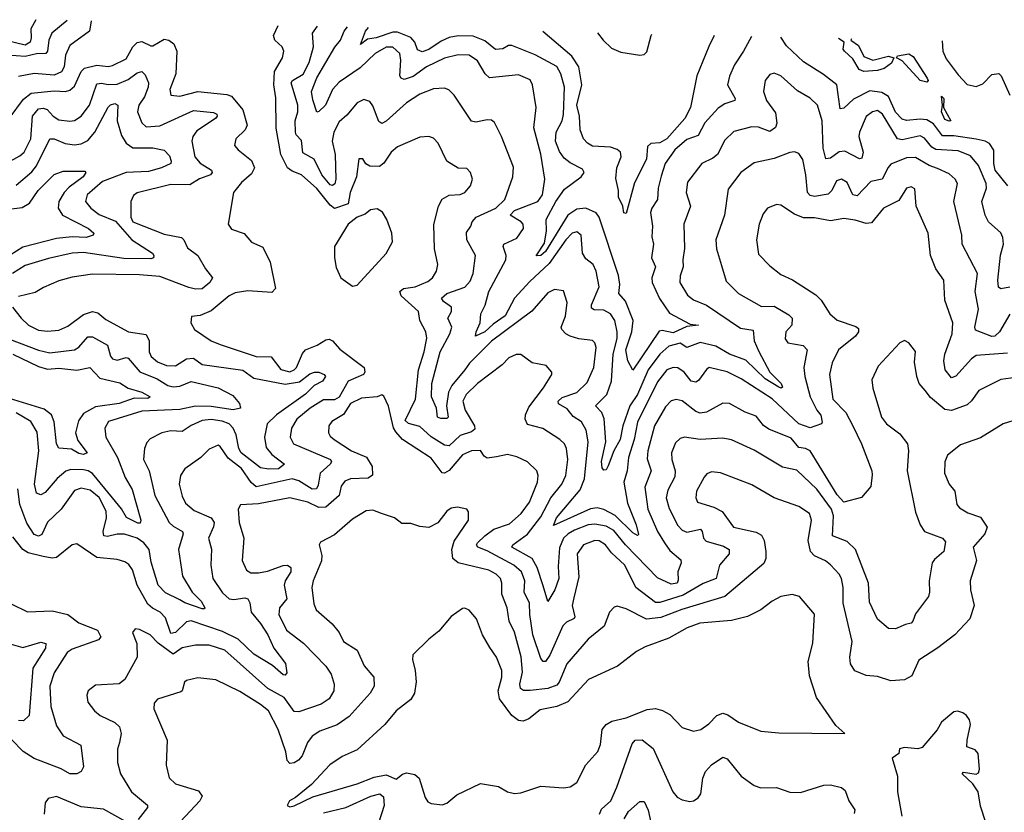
# Model space of a CAD drawing. Extents: x 1552033 to 1694788, y 811965 to 917215.
# Tile 271 of 632: x 1580111 to 1584501, y 913503 to 917036. Entities that reach past the tile are written whole.
import ezdxf

# ---------------------------------------------------------------- set-up
doc = ezdxf.new("R2010")
doc.units = 0

msp = doc.modelspace()

# ---------------------------------------------------------------- linework, layer by layer
at = {"layer": '0CON20XD'}
for points in [[(1580183.1, 917035.6), (1580160.7, 916995), (1580162.6, 916955), (1580157.3, 916935), (1580135, 916921.7), (1580055, 916941.1)], [(1580322.3, 917032.4), (1580254.8, 916975.2), (1580240.2, 916945), (1580234.3, 916895.7), (1580227.8, 916885), (1580185, 916883.4), (1580135, 916872.1), (1580055, 916878.3)], [(1580428.8, 917029.9), (1580421.5, 916985), (1580335, 916920.6), (1580315, 916878), (1580309.5, 916825), (1580297.1, 916802.9), (1580265, 916788.4), (1580175, 916796.1), (1580105, 916782.5)], [(1584515, 915549.3), (1584375, 915538.8), (1584354.6, 915525), (1584285, 915446.4), (1584265, 915440), (1584236.7, 915475), (1584230.7, 915515), (1584235, 915545.7), (1584268.1, 915635), (1584271.2, 915685), (1584235.4, 915785.4), (1584230.5, 915875), (1584195.3, 915925.3), (1584171.2, 915985), (1584161.2, 916085), (1584107.8, 916205), (1584102.1, 916282.1), (1584085, 916290.6), (1584065, 916284.4), (1584030.4, 916229.6), (1583961.4, 916195), (1583909.1, 916130.9), (1583885, 916127.6), (1583835, 916141.6), (1583785, 916150), (1583725, 916139.7), (1583655, 916153.3), (1583605, 916152.5), (1583565, 916169.1), (1583505, 916208.9), (1583485, 916211.9), (1583445, 916195.8), (1583425, 916170), (1583408.2, 916125), (1583395.6, 916054.4), (1583405, 915991.2), (1583455, 915938.8), (1583505, 915900.8), (1583556.9, 915876.9), (1583659.9, 915809.9), (1583684.7, 915785), (1583723.3, 915725), (1583755, 915697.3), (1583838.9, 915668.9), (1583850.2, 915660.2), (1583850.9, 915645), (1583837.1, 915625), (1583761.5, 915565), (1583733.8, 915506.2), (1583721.3, 915455), (1583736.6, 915345), (1583794.8, 915284.8), (1583824.8, 915225), (1583864.1, 915145), (1583910.4, 915025), (1583912.2, 915007.8), (1583905.8, 914955), (1583863.8, 914906.2), (1583785.5, 914885.5), (1583755, 914918), (1583634.4, 915114.4), (1583615, 915124.8), (1583585, 915129.7), (1583551, 915171), (1583450.7, 915210.7), (1583427.2, 915227.2), (1583395, 915268.2), (1583345, 915286.9), (1583275, 915325.4), (1583245, 915326.4), (1583172.9, 915287.1), (1583145, 915281.9), (1583125, 915289.7), (1583065, 915337.6), (1583037.3, 915342.7), (1583015, 915336.9), (1582989.5, 915310.5), (1582941, 915225), (1582911, 915115), (1582908.8, 915078.8), (1582926.6, 915025), (1582898.2, 914951.7), (1582910.9, 914855), (1582953.9, 914755), (1582985, 914704.6), (1583010, 914670), (1583057.9, 914627.9), (1583060, 914615), (1583044.7, 914575.3), (1583047.2, 914537.2), (1583041.8, 914525), (1583015, 914520.7), (1582955, 914547.9), (1582811.2, 914695), (1582759.6, 914759.6), (1582725, 914779), (1582675, 914788.1), (1582645, 914783.8), (1582585, 914760.9), (1582556, 914745), (1582535.3, 914725), (1582517.5, 914682.5), (1582510.9, 914599.1), (1582513.9, 914545), (1582496.8, 914495), (1582465, 914442.5), (1582445, 914512.9), (1582417.8, 914595), (1582395.2, 914635), (1582305.6, 914685), (1582309.4, 914695), (1582375, 914743.4), (1582435, 914820), (1582478.3, 914905), (1582527.3, 914965), (1582545.7, 915005), (1582555.2, 915075.2), (1582549.3, 915125), (1582539.1, 915145), (1582519.4, 915165), (1582443.5, 915213.5), (1582375, 915231.3), (1582364.3, 915255), (1582365.7, 915275), (1582380.8, 915309.2), (1582446.2, 915395), (1582484, 915455), (1582483.8, 915465), (1582457.5, 915495), (1582395, 915505.8), (1582345, 915544.2), (1582325, 915543.3), (1582290.9, 915529.1), (1582262, 915498), (1582151.5, 915415), (1582101.8, 915365), (1582087.2, 915335), (1582097.6, 915295), (1582138.6, 915225), (1582139.4, 915210.6), (1582125, 915199.2), (1582075, 915183.3), (1582025, 915136.6), (1582005, 915139.5), (1581945, 915177.2), (1581895, 915222.1), (1581845, 915236.6), (1581829.6, 915249.6), (1581874.8, 915345), (1581888.3, 915475), (1581914.4, 915555), (1581926.7, 915616.7), (1581921.3, 915645), (1581895.3, 915695), (1581889.1, 915735), (1581811.8, 915805), (1581806.2, 915823.8), (1581822.5, 915837.5), (1581874.7, 915844.7), (1581930.9, 915869.1), (1581950.9, 915885), (1581968.5, 915915), (1581975.5, 915945), (1581960.6, 916015), (1581956.7, 916123.3), (1581978.2, 916205), (1581995, 916235.7), (1582025, 916254.3), (1582075, 916256.9), (1582095, 916265.6), (1582120.6, 916295), (1582129.4, 916325), (1582121.4, 916355), (1582105, 916372.5), (1582065, 916374.3), (1582014.5, 916404.5), (1581975.8, 916485), (1581955, 916507.1), (1581934.4, 916514.4), (1581895, 916511.8), (1581795, 916468.8), (1581766.5, 916445), (1581735, 916395.6), (1581715, 916381.9), (1581672.5, 916382.5), (1581653.6, 916393.6), (1581640, 916415), (1581622.5, 916415), (1581612, 916335), (1581583.6, 916265), (1581575, 916215.5), (1581515, 916193.8), (1581495, 916209), (1581435, 916283.5), (1581366.6, 916345), (1581325, 916360.4), (1581305, 916375.8), (1581275.2, 916435), (1581255, 916552.5), (1581252.2, 916687.8), (1581244.3, 916745), (1581246.2, 916805), (1581283.1, 916865), (1581288.5, 916895), (1581281.5, 916915), (1581248.9, 916945), (1581243.1, 916965), (1581263.6, 917010.4)], [(1584525, 915722.7), (1584478.9, 915645), (1584458.9, 915625), (1584445, 915623.9), (1584371.7, 915651.7), (1584368.5, 915665), (1584385.2, 915745), (1584371.4, 915825), (1584381.3, 915905), (1584312.7, 916035), (1584310.8, 916075), (1584275.9, 916225), (1584291.5, 916305), (1584281.5, 916325), (1584255, 916348.8), (1584202.5, 916372.5), (1584165, 916385.7), (1584105, 916420.8), (1584065, 916420.5), (1583995, 916391.5), (1583982.3, 916377.7), (1583956.2, 916325), (1583905.9, 916314.1), (1583845, 916250.9), (1583825, 916255.5), (1583800.7, 916310.7), (1583775, 916325.4), (1583753, 916317), (1583731.2, 916275), (1583715, 916258.2), (1583655, 916247.2), (1583635, 916251.6), (1583622.5, 916265), (1583616, 916345), (1583602.7, 916412.7), (1583585, 916440), (1583565, 916446.4), (1583545, 916443.6), (1583475, 916417.3), (1583385, 916397.7), (1583325.3, 916354.7), (1583270.2, 916279.8), (1583252.9, 916165), (1583214.6, 916055), (1583217.5, 916015), (1583239.6, 915939.6), (1583260.2, 915870.2), (1583315.6, 915815), (1583417.7, 915757.7), (1583475, 915758.3), (1583540.2, 915720.2), (1583555.3, 915705.3), (1583553.8, 915675), (1583527.3, 915645), (1583523.5, 915613.5), (1583536.2, 915595), (1583603.9, 915583.9), (1583621.1, 915565), (1583606.5, 915485), (1583610.6, 915445), (1583635.8, 915355), (1583665, 915295.4), (1583683, 915273), (1583688.2, 915241.8), (1583685.6, 915234.4), (1583635, 915217.2), (1583584.6, 915234.6), (1583465, 915345.6), (1583327.3, 915435), (1583265, 915466.1), (1583185, 915485.6), (1583172.6, 915477.4), (1583137, 915427), (1583125, 915420.4), (1583105, 915425.4), (1583073.9, 915465), (1583045, 915484.1), (1583025, 915485.8), (1582995.6, 915475), (1582955, 915422.3), (1582865, 915241.8), (1582850, 915165), (1582825.2, 915084.8), (1582818.9, 915025), (1582804.8, 914975), (1582821.1, 914881.1), (1582859.8, 914785), (1582869.1, 914740.9), (1582865, 914737.5), (1582845, 914749.2), (1582766.1, 914826.1), (1582715, 914853.1), (1582685, 914860.7), (1582655, 914855.6), (1582491.1, 914781.1), (1582504.3, 914815), (1582608.9, 914941.1), (1582629.1, 914989.1), (1582644.8, 915154.8), (1582635.9, 915205.9), (1582615, 915243.8), (1582577.8, 915267.8), (1582551.7, 915301.7), (1582513.2, 915323.3), (1582511.1, 915335), (1582528.7, 915351.3), (1582595, 915374.3), (1582640.9, 915419.1), (1582671, 915485), (1582680.8, 915575), (1582675.5, 915595), (1582665, 915605.5), (1582603.1, 915613.1), (1582565, 915624.6), (1582545, 915635.5), (1582527.9, 915655), (1582525.4, 915665), (1582544.1, 915715), (1582552.1, 915775), (1582535, 915828), (1582495, 915833.1), (1582465, 915818.5), (1582393.8, 915736.2), (1582215, 915602.3), (1582115.7, 915505), (1582095, 915475.9), (1582037.1, 915405), (1582021.9, 915375), (1582013.5, 915315), (1582021.5, 915265), (1582015, 915258.5), (1581988, 915258), (1581973.6, 915265), (1581968.6, 915305), (1581947.3, 915355), (1581948, 915415), (1581984.8, 915555), (1582028, 915635), (1582037.3, 915665), (1582020.3, 915705), (1582036.7, 915735), (1582035.3, 915755), (1582000.4, 915780.4), (1581992.1, 915795), (1582014.5, 915815), (1582095.6, 915844.4), (1582119.9, 915870.1), (1582132.7, 915905), (1582142.9, 915985), (1582103.9, 916055), (1582102.9, 916087.1), (1582122.5, 916115), (1582127.8, 916135), (1582146.1, 916155), (1582233.2, 916195), (1582274.4, 916235), (1582310, 916335), (1582312.1, 916377.9), (1582258.8, 916515), (1582227.4, 916577.4), (1582215, 916587.5), (1582195, 916589.4), (1582145, 916579.6), (1582125, 916583.5), (1582048.6, 916698.6), (1582023.8, 916723.8), (1582005, 916730.9), (1581955, 916727.5), (1581895, 916703.4), (1581835.6, 916665), (1581745, 916584.1), (1581725, 916572.9), (1581712.6, 916582.6), (1581685, 916652.5), (1581671.7, 916671.7), (1581645, 916680.6), (1581615.7, 916665), (1581569.5, 916610.5), (1581535, 916580), (1581511.7, 916535), (1581504, 916495), (1581517.8, 916435), (1581520, 916325), (1581516.4, 916303.6), (1581505, 916296.2), (1581495, 916300.4), (1581458.4, 916345), (1581423.9, 916413.9), (1581372.7, 916442.7), (1581367.2, 916497.2), (1581343.2, 916523.2), (1581339.8, 916535), (1581339.6, 916585), (1581350.8, 916625), (1581350.7, 916655), (1581321.2, 916755), (1581327.8, 916765), (1581375, 916792.9), (1581401, 916845), (1581421.4, 916915), (1581416.1, 916975), (1581439, 917006.3)], [(1584525, 915844.1), (1584485.6, 915835.6), (1584475, 915843.3), (1584471.1, 915875), (1584484.4, 915985.6), (1584496.8, 916035), (1584494.7, 916065), (1584485, 916086.5), (1584430, 916135), (1584414.8, 916164.8), (1584400, 916225), (1584420.8, 916285), (1584419.8, 916305), (1584385.4, 916385.4), (1584349.6, 916429.6), (1584295, 916451.1), (1584195, 916456.7), (1584177.9, 916467.9), (1584145, 916508.1), (1584125, 916517.7), (1584045, 916500.4), (1584025, 916504.8), (1583957.6, 916615), (1583935, 916630.4), (1583912.5, 916625), (1583885, 916604.4), (1583854.7, 916535), (1583852.1, 916515), (1583871, 916445), (1583865, 916418.6), (1583855, 916415.5), (1583789.4, 916449.4), (1583765, 916447.3), (1583725, 916419.1), (1583705, 916415.7), (1583693.5, 916463.5), (1583689.1, 916585), (1583667.3, 916655), (1583635, 916686.2), (1583578.2, 916718.2), (1583505, 916785.5), (1583475, 916797.1), (1583455, 916791.4), (1583434.5, 916765), (1583427.5, 916715), (1583440, 916675), (1583480.6, 916620.6), (1583486.3, 916575), (1583480.4, 916555), (1583455, 916538), (1583405, 916556), (1583375, 916558.9), (1583295, 916537.3), (1583255, 916499.4), (1583221.5, 916435), (1583201.7, 916418.3), (1583152.2, 916395), (1583087.7, 916312.3), (1583082, 916265), (1583102.1, 916205), (1583071.8, 916125), (1583075.4, 916015.4), (1583067.5, 915965), (1583068.5, 915935), (1583056, 915894), (1583054.6, 915865), (1583087.7, 915807.7), (1583115, 915787.3), (1583173.3, 915763.3), (1583325, 915660.7), (1583381.5, 915651.5), (1583384.8, 915605), (1583406.7, 915556.7), (1583455.3, 915465.3), (1583505.4, 915415), (1583511.7, 915398.3), (1583506.2, 915393.8), (1583495, 915397.8), (1583435, 915434.8), (1583347.6, 915517.6), (1583275, 915545.2), (1583215, 915581), (1583145, 915597.4), (1583085, 915574.6), (1583055, 915594.2), (1583005, 915580.2), (1582965, 915544.8), (1582913.5, 915475), (1582865, 915365.9), (1582830.8, 915315), (1582799.3, 915225), (1582788.6, 915165), (1582760, 915115), (1582735, 915047.5), (1582725, 915029.2), (1582715, 915028), (1582708.2, 915038.2), (1582705, 915066.7), (1582724.3, 915155), (1582716.6, 915256.6), (1582706.7, 915285), (1582677.9, 915315), (1582728.8, 915365), (1582749.6, 915425), (1582757.5, 915545), (1582774.3, 915614.3), (1582773.9, 915645), (1582764.3, 915695), (1582744.8, 915724.8), (1582715, 915741), (1582672.5, 915742.5), (1582660, 915750), (1582659.5, 915765), (1582693.9, 915845), (1582681.1, 915915), (1582667.1, 915945), (1582635, 915970.3), (1582619.5, 915995), (1582614.7, 916074.7), (1582595, 916089.6), (1582574.6, 916085), (1582545, 916054), (1582471.1, 915948.9), (1582385, 915869.6), (1582316.5, 915795), (1582275, 915716), (1582221.4, 915678.6), (1582185, 915644.3), (1582143.3, 915625), (1582145.7, 915645), (1582163.4, 915685), (1582166.7, 915725), (1582186.2, 915763.8), (1582202.7, 915825), (1582277.6, 915965), (1582280.2, 915985), (1582266.2, 916025), (1582268.9, 916035), (1582327.7, 916062.3), (1582356.7, 916105), (1582355.3, 916125), (1582346.7, 916135), (1582297.3, 916165), (1582317.3, 916185), (1582421.5, 916225), (1582442.3, 916255), (1582452.3, 916325), (1582435, 916436.9), (1582403.4, 916553.4), (1582413.4, 916645), (1582396.7, 916745), (1582387.1, 916767.1), (1582335, 916790), (1582205, 916776.4), (1582186.1, 916795), (1582152.4, 916852.4), (1582115, 916877.5), (1582065, 916879.5), (1582005, 916864.3), (1581924.4, 916825.6), (1581865, 916782.5), (1581825, 916768.8), (1581811.5, 916775), (1581805.7, 916785.7), (1581810.5, 916855), (1581805.2, 916885.2), (1581775, 916913.1), (1581745, 916913.1), (1581695.8, 916885), (1581628.8, 916821.2), (1581535, 916757.5), (1581506.1, 916725), (1581474.7, 916655), (1581445, 916626.7), (1581435, 916623.3), (1581418, 916678), (1581412.4, 916715), (1581435, 916776.2), (1581516.4, 916913.6), (1581541.8, 916945), (1581557.7, 916985), (1581572.6, 917003.2)], [(1583373, 916961.2), (1583338.5, 916895), (1583297.7, 916835), (1583275, 916784), (1583266.8, 916745), (1583301.1, 916685), (1583299.2, 916675), (1583255, 916660.3), (1583225, 916641.3), (1583165, 916576.2), (1583135, 916519.3), (1583085, 916501.2), (1583031.8, 916455), (1582988.5, 916395), (1582971.2, 916338.8), (1582957.2, 916285), (1582954.7, 916235), (1582928.5, 916195), (1582923.6, 916176.4), (1582931.8, 916115), (1582928.7, 916068.7), (1582936.8, 916035), (1582928.4, 915975), (1582945.2, 915935), (1582929.4, 915885), (1582930.7, 915865), (1582962.8, 915792.8), (1583007.7, 915727.7), (1583099.5, 915679.5), (1583136.7, 915675), (1583085, 915669.1), (1583025, 915639.8), (1582975, 915650.6), (1582962.4, 915647.6), (1582845, 915474.3), (1582821.5, 915515), (1582812.7, 915565), (1582840.1, 915645), (1582846, 915695), (1582811.5, 915781.5), (1582781.8, 915815), (1582786.4, 915855), (1582780.2, 915895), (1582695, 916156.1), (1582680.8, 916175), (1582635, 916195.6), (1582595, 916191.7), (1582555, 916164.1), (1582455, 916001.9), (1582435, 915984.4), (1582413.1, 915983.1), (1582450, 916040), (1582458.8, 916095), (1582458.2, 916145), (1582500.5, 916225), (1582539.6, 916280.4), (1582614.4, 916335), (1582627.5, 916355), (1582619.8, 916369.8), (1582565, 916397.8), (1582539, 916419), (1582517.9, 916447.9), (1582500.2, 916495), (1582502.7, 916535), (1582528.9, 916585), (1582535, 916612.5), (1582540.5, 916735), (1582524.1, 916795), (1582505, 916827.3), (1582408.8, 916878.8), (1582305, 916921.1), (1582290, 916920), (1582265, 916905.3), (1582232.7, 916902.7), (1582185, 916941.2), (1582133, 916963), (1582065, 916964.1), (1582025, 916956), (1581989.4, 916940.6), (1581935, 916902.2), (1581905, 916892.6), (1581885, 916901.5), (1581873.1, 916935), (1581855, 916956.6), (1581795, 916980.1), (1581775, 916980.1), (1581699.5, 916955), (1581660.8, 916949.2), (1581630, 916925), (1581653, 916985), (1581666.6, 917001)], [(1583206.7, 916965), (1583183.2, 916916.8), (1583130, 916785), (1583101.3, 916645), (1583076.9, 916595), (1582995.3, 916505), (1582965, 916486.3), (1582925, 916483.2), (1582909.3, 916470.7), (1582905.8, 916414.2), (1582851.8, 916308.2), (1582815, 916172), (1582804.5, 916174.5), (1582800, 916205), (1582780, 916245), (1582780, 916275), (1582768.6, 916328.6), (1582773.1, 916375), (1582792, 916425), (1582789, 916445), (1582775, 916457.5), (1582745, 916467.5), (1582665, 916471.3), (1582641.9, 916485), (1582624.6, 916505), (1582609.2, 916545), (1582606.8, 916605), (1582594.6, 916654.6), (1582617.8, 916745), (1582603.2, 916825), (1582572.5, 916872.5), (1582442.6, 916982.9)], [(1582687.3, 916977.2), (1582712.5, 916945), (1582749, 916909), (1582790.9, 916890.9), (1582875, 916878.2), (1582895, 916880.9), (1582907.6, 916892.4), (1582925.7, 916965), (1582929.6, 916971.5)], [(1584515.8, 916295), (1584459.9, 916365), (1584453.5, 916395), (1584453.8, 916453.8), (1584435, 916484.1), (1584414.8, 916494.8), (1584375, 916503.4), (1584275, 916518), (1584225, 916518.8), (1584185, 916571), (1584155, 916589.8), (1584125, 916593.1), (1584065, 916586.7), (1584045, 916592.7), (1584015, 916624.2), (1583985, 916693.5), (1583955, 916710.7), (1583901.7, 916718.3), (1583827.9, 916682.1), (1583785, 916640.8), (1583768.2, 916638.2), (1583753.5, 916745), (1583695, 916791.6), (1583605, 916847.8), (1583529.4, 916919.4), (1583504.1, 916958.1)], [(1580064, 916595), (1580128.1, 916681.9), (1580161.9, 916708.1), (1580265, 916719.2), (1580315, 916715.5), (1580335, 916721.5), (1580355, 916739.4), (1580384.7, 916805), (1580400.1, 916819.9), (1580455, 916832.4), (1580505, 916826.9), (1580525, 916830.8), (1580585, 916861.5), (1580615.8, 916915), (1580635, 916934.7), (1580655, 916937.8), (1580695, 916918.7), (1580705, 916919.3), (1580755, 916948.7), (1580775, 916944.3), (1580798.2, 916928.2), (1580810.8, 916895), (1580807.2, 916795), (1580779.5, 916725), (1580785, 916699.2), (1580825.5, 916695.5), (1580905, 916715.4), (1581035, 916702.8), (1581054.4, 916695), (1581105, 916634.3), (1581125.3, 916565), (1581116.5, 916545), (1581074.3, 916505), (1581068.6, 916475), (1581084.3, 916455), (1581145, 916408.1), (1581157.3, 916375), (1581145, 916349.4), (1581099.4, 916310.6), (1581064.4, 916265), (1581040, 916125), (1581055, 916102), (1581112.1, 916082.1), (1581145, 916044), (1581195, 916021.4), (1581226.8, 915955), (1581251.7, 915838.3), (1581235, 915820.6), (1581127.4, 915827.4), (1581071.5, 915818.5), (1581044.6, 915805), (1580965, 915738.9), (1580915, 915717.5), (1580877, 915713), (1580873.8, 915685), (1580890, 915655), (1580965, 915604.5), (1581005, 915587.9), (1581165, 915535.3), (1581232.6, 915532.6), (1581275, 915477.1), (1581315, 915467), (1581335, 915474.8), (1581345, 915486.2), (1581371.7, 915548.3), (1581384.9, 915565.1), (1581437.5, 915585), (1581475, 915609.2), (1581491.2, 915611.2), (1581505, 915604.5), (1581537.9, 915567.9), (1581646.2, 915485), (1581650, 915465), (1581643.5, 915455), (1581575.8, 915424.2), (1581535, 915354.1), (1581515, 915342.3), (1581465, 915341.6), (1581405.4, 915305), (1581345.9, 915255), (1581321.9, 915215), (1581316.1, 915175), (1581331.5, 915145), (1581496.5, 915075), (1581500.4, 915065), (1581494.5, 915055), (1581451, 915015), (1581441.7, 914961.7), (1581434.7, 914945.3), (1581415, 914944), (1581355, 914981.3), (1581325, 914990), (1581165, 914953.4), (1581143.1, 914973.1), (1581099.6, 915035), (1581040.9, 915080.9), (1581005, 915134.2), (1580995, 915139.4), (1580955, 915121.9), (1580918.6, 915085), (1580846.6, 915033.4), (1580828.2, 915005), (1580821.2, 914965), (1580835, 914912), (1580850.5, 914880.5), (1580888, 914848), (1580965, 914816), (1580977.8, 914795), (1580975.3, 914775), (1580952.5, 914725), (1580966.7, 914676.7), (1580962.7, 914605), (1580971.2, 914545), (1581015, 914481.8), (1581045, 914455.3), (1581065, 914451.4), (1581115, 914459.3), (1581127.5, 914455), (1581137.2, 914437.2), (1581143.2, 914395), (1581185, 914344.6), (1581217.8, 914295), (1581244.1, 914235), (1581296.2, 914166.2), (1581302.5, 914125), (1581295, 914113.8), (1581285, 914116.2), (1581237.9, 914157.9), (1581155, 914207.8), (1581084.2, 914275), (1581015, 914309.8), (1580875, 914357.3), (1580855, 914351.6), (1580805, 914304.7), (1580785, 914300.9), (1580760.2, 914370.2), (1580736.9, 914395), (1580702.5, 914412.5), (1580681.4, 914431.4), (1580634.7, 914515), (1580613.6, 914583.6), (1580597, 914607), (1580579.3, 914619.3), (1580545, 914630.7), (1580455, 914638.7), (1580365, 914700), (1580344.2, 914695), (1580275, 914638.2), (1580255, 914635.3), (1580215, 914643.5), (1580149, 914659), (1580124.7, 914675), (1580080.6, 914730.6)], [(1583819.7, 916950.7), (1583816.7, 916945), (1583851.1, 916921.1), (1583875, 916871.5), (1583915, 916855.5), (1583985, 916873.6), (1584007.5, 916865), (1583997.4, 916842.6), (1583965, 916817.9), (1583935, 916808.8), (1583875, 916804.5), (1583854.2, 916814.2), (1583825, 916860.6), (1583788.1, 916895), (1583782.5, 916905), (1583786.7, 916935), (1583760.7, 916952.1)], [(1584223.2, 916941.3), (1584227.1, 916895), (1584241.2, 916861.2), (1584295, 916789.5), (1584335, 916747.5), (1584375, 916738.2), (1584405, 916749.5), (1584445, 916791.2), (1584476.2, 916796.2), (1584486, 916786), (1584525, 916700)], [(1584155, 916756.7), (1584124.8, 916764.8), (1584045, 916852.9), (1584020, 916865), (1584023.8, 916875), (1584075, 916883.3), (1584095, 916871.9), (1584156.9, 916775), (1584161.2, 916765), (1584155, 916756.7)], [(1580055, 916397.4), (1580111.7, 916428.3), (1580130.3, 916445), (1580160.5, 916505), (1580167.6, 916605), (1580195, 916638.7), (1580215, 916640.9), (1580233.8, 916635), (1580259.5, 916605), (1580285, 916589.5), (1580335, 916582.9), (1580355, 916585.9), (1580385, 916606.2), (1580422.5, 916655), (1580455, 916749.1), (1580475, 916753.5), (1580505, 916746.9), (1580545, 916748.3), (1580595, 916768.6), (1580635, 916799.5), (1580655, 916805.4), (1580670.2, 916790.2), (1580685.7, 916755), (1580684, 916735), (1580667.4, 916692.6), (1580642.6, 916655), (1580636.3, 916625), (1580655, 916575.6), (1580675, 916558.8), (1580735, 916562.3), (1580885, 916631.6), (1580975, 916622.7), (1580989.2, 916615), (1580991.3, 916605), (1580984.5, 916595), (1580900.2, 916539.8), (1580882.9, 916515), (1580878.2, 916495), (1580891.2, 916425), (1580915, 916396.4), (1580965.6, 916365), (1580969.4, 916355), (1580961.4, 916345), (1580913, 916327), (1580869.7, 916300.3), (1580785, 916301), (1580635, 916264.1), (1580617.6, 916252.4), (1580605.8, 916225), (1580607, 916155), (1580615.3, 916135), (1580755, 916080.3), (1580832, 916065), (1580842.5, 916055), (1580858.3, 916018.3), (1580905, 915985.5), (1580939.4, 915925), (1580970.6, 915885), (1580958.9, 915865), (1580924, 915836), (1580895, 915834.7), (1580865, 915842.1), (1580735, 915891), (1580645, 915898.1), (1580435, 915901.1), (1580345, 915888.2), (1580285, 915871.3), (1580217.3, 915842.7), (1580180.5, 915819.5), (1580105, 915801.9)], [(1584255, 916583.5), (1584235, 916591.5), (1584220, 916625), (1584224.4, 916655), (1584220, 916695), (1584230.6, 916685), (1584230, 916645), (1584262.5, 916585), (1584255, 916583.5)], [(1580095, 916298.2), (1580165, 916357.6), (1580186.4, 916385), (1580245, 916504.5), (1580265, 916505.3), (1580313.6, 916483.6), (1580355, 916478.2), (1580385, 916481.8), (1580415, 916497.1), (1580445.8, 916535), (1580505, 916646.2), (1580515, 916656.6), (1580535, 916662), (1580548.2, 916655), (1580544.7, 916585), (1580565, 916518.9), (1580585, 916485.4), (1580615, 916465.3), (1580704.1, 916464.1), (1580754.6, 916454.6), (1580778.3, 916428.3), (1580786.8, 916405), (1580784.5, 916395), (1580743.1, 916375), (1580685, 916359.8), (1580585, 916354.1), (1580479.5, 916315), (1580412.3, 916255), (1580403.8, 916225), (1580428.5, 916195), (1580465, 916167.5), (1580538, 916138), (1580610.6, 916055), (1580702.2, 915995), (1580709.5, 915985), (1580707.8, 915975), (1580695, 915969.4), (1580575, 915971.6), (1580395, 915998.9), (1580345, 915995.3), (1580238.5, 915971.5), (1580135, 915939.8), (1580079.2, 915905)], [(1580015, 916184.8), (1580122, 916198), (1580155, 916217.7), (1580193.8, 916275), (1580265, 916346.4), (1580305, 916360), (1580400.7, 916360.7), (1580405.8, 916355), (1580393.5, 916335), (1580331.1, 916288.9), (1580308.4, 916265), (1580285.2, 916225), (1580283, 916195), (1580301.1, 916165), (1580417.3, 916105), (1580441.1, 916085), (1580438.6, 916075), (1580407.5, 916065), (1580345, 916067.8), (1580275, 916061.1), (1580125, 916021.7), (1580009.9, 915950.1)], [(1581595, 915847.5), (1581615, 915852.5), (1581745, 915994), (1581772.5, 916045), (1581770, 916085), (1581747.1, 916145), (1581727.8, 916177.8), (1581705, 916192.5), (1581675, 916188.1), (1581650.5, 916169.5), (1581614.9, 916155.1), (1581575, 916124.5), (1581514.3, 916025), (1581514, 915975), (1581521.7, 915931.7), (1581543.3, 915885), (1581595, 915847.5)], [(1580079.2, 915755), (1580117.8, 915705), (1580150.6, 915675), (1580195, 915652.2), (1580235, 915647.5), (1580285, 915651.6), (1580325, 915670.3), (1580395, 915721.2), (1580435, 915735.3), (1580459, 915729), (1580495, 915699.3), (1580596.2, 915645), (1580675, 915633.1), (1580688.2, 915605), (1580687.8, 915555), (1580697.5, 915535), (1580725, 915511), (1580765.8, 915494.2), (1580805, 915492.4), (1580855, 915523.9), (1580885, 915527.8), (1580925, 915498.8), (1581105, 915473.3), (1581155, 915437.7), (1581295, 915410.8), (1581357.7, 915422.3), (1581405, 915457.9), (1581425, 915465.5), (1581445, 915465.5), (1581468, 915455), (1581474.2, 915445), (1581460.8, 915425), (1581424.4, 915405.6), (1581385, 915366.7), (1581255.3, 915275), (1581213.7, 915235), (1581202, 915175), (1581209.7, 915129.7), (1581235, 915097.3), (1581291.2, 915055), (1581265, 915034.2), (1581222, 915032), (1581185, 915038.6), (1581098.9, 915105), (1581087.6, 915125), (1581075.4, 915185), (1581062.5, 915215), (1581044.9, 915234.9), (1581013.9, 915246.1), (1580965, 915254.3), (1580925, 915249.5), (1580875, 915227.1), (1580835, 915200.4), (1580785, 915203.3), (1580744, 915195), (1580692.9, 915167.1), (1580678.2, 915151.8), (1580667.9, 915125), (1580663.5, 915075), (1580688, 915025), (1580713.8, 914915), (1580777.2, 914795), (1580795, 914778.2), (1580836.9, 914755), (1580838.9, 914745), (1580818.6, 914675), (1580836.1, 914555), (1580879.3, 914485), (1580920.4, 914445), (1580935.5, 914415), (1580935, 914410), (1580925, 914409.5), (1580846.4, 914436.4), (1580825, 914449.6), (1580761, 914481), (1580728, 914515), (1580697.6, 914617.6), (1580688.3, 914675), (1580664.8, 914705), (1580634.6, 914725), (1580577.4, 914742.6), (1580545, 914742.7), (1580502.1, 914732.1), (1580486.2, 914736.2), (1580483.5, 914755), (1580497.8, 914815), (1580496.5, 914845), (1580465, 914906.4), (1580425, 914938.4), (1580385, 914948.2), (1580355, 914937.5), (1580295.2, 914854.8), (1580234.3, 914795.7), (1580208.9, 914741.1), (1580195, 914733.9), (1580175, 914742.1), (1580141.9, 914791.9), (1580111.6, 914875), (1580102, 914945)], [(1580065, 915612.1), (1580195, 915562.5), (1580245, 915551.3), (1580355.2, 915564.8), (1580374.4, 915575.6), (1580415, 915622.9), (1580435, 915622.5), (1580502.1, 915585), (1580515, 915535.8), (1580525, 915523.8), (1580545, 915518.8), (1580585, 915530.2), (1580595, 915527.9), (1580645.7, 915465.7), (1580723.8, 915435), (1580771.8, 915405), (1580795, 915399.6), (1580825, 915403), (1580875, 915423.4), (1580996, 915395), (1581061.1, 915361.1), (1581090.4, 915325), (1581095.5, 915305), (1581062.6, 915297.4), (1580965, 915311.6), (1580895, 915314), (1580825, 915298.8), (1580655, 915291.5), (1580506.5, 915245), (1580490.4, 915215), (1580494.7, 915175), (1580546.2, 915085), (1580581.1, 914995), (1580612.4, 914942.4), (1580650.4, 914805), (1580648.2, 914791.8), (1580638.1, 914791.9), (1580587.2, 914817.2), (1580565.4, 914855.4), (1580524.6, 914905), (1580435, 915013.5), (1580415.6, 915025.6), (1580395, 915029), (1580339, 915031), (1580315.9, 915024.1), (1580278.3, 914991.7), (1580225, 914929.1), (1580205, 914917.8), (1580186, 914926), (1580176.2, 914965), (1580196.8, 915115), (1580188, 915198), (1580161.1, 915245), (1580095, 915283.4)], [(1584575, 915444.6), (1584485, 915432.9), (1584387.3, 915382.7), (1584355, 915336.9), (1584335, 915319.1), (1584264.6, 915294.6), (1584235, 915298.2), (1584172.1, 915352.1), (1584147.5, 915382.5), (1584121.1, 915415), (1584110.5, 915445), (1584100.9, 915509.1), (1584105, 915557.5), (1584075, 915596.2), (1584055, 915606.2), (1584035, 915596.2), (1583938.7, 915491.3), (1583909.5, 915430.5), (1583914.3, 915394.3), (1583953.8, 915263.8), (1583975.7, 915235), (1584035, 915190), (1584068.5, 915145), (1584073.6, 915115), (1584067.3, 915025), (1584105, 914841.2), (1584125.4, 914785), (1584145, 914754.5), (1584225.8, 914725), (1584238.6, 914708.6), (1584231.2, 914665), (1584189.5, 914630.5), (1584179.4, 914615), (1584165.5, 914535), (1584167.5, 914485), (1584162, 914465), (1584105, 914387.5), (1584092.7, 914355), (1584085, 914345.6), (1584060.8, 914340.8), (1584015, 914321.5), (1583985, 914322.5), (1583935, 914364.4), (1583899.5, 914439.5), (1583894.7, 914525), (1583837.6, 914675), (1583799.5, 914709.5), (1583734.8, 914734.8), (1583739, 914825), (1583730.4, 914855), (1583665, 914944.1), (1583575, 915028.5), (1583511, 915041), (1583385, 915117.3), (1583285, 915163.8), (1583245, 915170), (1583144.7, 915164.7), (1583075, 915175.6), (1583055, 915169.4), (1583035, 915150), (1583017.3, 915105), (1583018.2, 915075), (1583032.9, 915025), (1583031.2, 914998.8), (1583000.3, 914939.7), (1582993.2, 914905), (1583006.8, 914856.8), (1583045, 914781.2), (1583065, 914760.7), (1583085, 914752.1), (1583145.7, 914765.7), (1583153.9, 914755), (1583158.9, 914725), (1583171, 914711), (1583249.2, 914689.2), (1583274.4, 914675), (1583273.3, 914655), (1583231.1, 914605), (1583216.2, 914545), (1583157.4, 914522.6), (1583069.3, 914470.7), (1582965, 914438.9), (1582945, 914438.3), (1582857.1, 914505), (1582808.8, 914605), (1582749.8, 914659.8), (1582722.3, 914695), (1582695, 914712.5), (1582674.7, 914714.7), (1582623.8, 914695), (1582596.7, 914655), (1582603, 914553), (1582581, 914459), (1582574.7, 914425), (1582586.4, 914375), (1582583.3, 914366.7), (1582548.8, 914351.2), (1582532.1, 914335), (1582475, 914203.3), (1582455, 914175.7), (1582445, 914175.7), (1582435, 914189.2), (1582399.1, 914295), (1582384.8, 914385), (1582383.8, 914435), (1582360.7, 914485), (1582363.1, 914535), (1582347.8, 914575), (1582314.6, 914605), (1582195, 914668.7), (1582152.7, 914685), (1582148, 914695), (1582151.9, 914705), (1582183.9, 914736.1), (1582225, 914765.2), (1582295, 914788.4), (1582345.9, 914835), (1582384.2, 914885), (1582419.6, 914975), (1582422.2, 915005), (1582416.9, 915025), (1582374.2, 915065), (1582327.4, 915087.4), (1582285, 915097.8), (1582236.9, 915086.9), (1582195, 915081.5), (1582180.9, 915090.9), (1582165, 915115.6), (1582125, 915114), (1582085, 915096.3), (1582025, 915026), (1582005, 915014.8), (1581995, 915015.7), (1581945, 915082), (1581818.2, 915165), (1581788.4, 915198.4), (1581777.5, 915217.5), (1581755, 915313.3), (1581735, 915357.5), (1581725, 915363.3), (1581704.5, 915355.5), (1581635, 915348.8), (1581585, 915325.7), (1581553.8, 915276.2), (1581501.9, 915245), (1581489.1, 915225), (1581487.5, 915195), (1581495, 915179.4), (1581512.2, 915165), (1581590.4, 915115), (1581656.3, 915086.3), (1581681.9, 915045), (1581683.8, 915006.2), (1581665, 914991.8), (1581585, 914989), (1581560.4, 914979.6), (1581543.5, 914956.5), (1581534.8, 914915.2), (1581476.2, 914863.8), (1581445, 914861.6), (1581395, 914884.8), (1581315, 914905.3), (1581175, 914877.7), (1581095.9, 914874.1), (1581084.3, 914855), (1581090, 914795), (1581109.7, 914725), (1581102.5, 914625), (1581122.3, 914582.3), (1581141.2, 914571.2), (1581175, 914570.3), (1581215, 914577.9), (1581285, 914603.8), (1581304.6, 914604.6), (1581319.4, 914595), (1581319.2, 914575), (1581294.9, 914535.1), (1581289.6, 914515), (1581301.1, 914455), (1581268.4, 914415), (1581265.7, 914385), (1581300.7, 914315), (1581376.5, 914256.5), (1581475.2, 914155.2), (1581498.9, 914118.9), (1581513.1, 914075), (1581511.6, 914045), (1581491, 914009), (1581454.3, 913985.7)], [(1580080.5, 915545), (1580195, 915490.5), (1580235, 915478.7), (1580285, 915482.3), (1580365, 915473.5), (1580423.8, 915485), (1580467.8, 915437.8), (1580556.7, 915416.7), (1580595, 915393.4), (1580655, 915375.3), (1580692.5, 915355), (1580682.2, 915347.8), (1580621.4, 915348.6), (1580554.2, 915325), (1580449.5, 915310.5), (1580395, 915280.8), (1580372.7, 915247.3), (1580359.3, 915195), (1580370.7, 915160.7), (1580411.2, 915105), (1580395, 915098.1), (1580375, 915102.5), (1580342.2, 915122.2), (1580285, 915125.6), (1580275, 915146.2), (1580263.8, 915243.8), (1580252.1, 915275), (1580219.9, 915299.9), (1580143, 915323), (1580065, 915347.2)], [(1584562.5, 915255), (1584495.5, 915234.5), (1584395, 915172.1), (1584305, 915140.6), (1584246.9, 915095), (1584235.6, 915065), (1584233.3, 915015), (1584254.4, 914965), (1584280.5, 914935), (1584289.2, 914875), (1584300.9, 914860.9), (1584338.1, 914838.1), (1584395, 914818.9), (1584423.8, 914773.8), (1584413.5, 914745), (1584362.5, 914685), (1584377.3, 914625), (1584347.9, 914535), (1584350, 914495), (1584366.7, 914425), (1584346.5, 914365), (1584280, 914295), (1584203.9, 914236.1), (1584119.3, 914180.7), (1584088.5, 914111.5), (1584055, 914093.1), (1583995, 914089.4), (1583935, 914108.2), (1583885, 914112.7), (1583834.1, 914134.1), (1583814.4, 914165), (1583812.5, 914195), (1583822.2, 914265), (1583781.6, 914435), (1583781.8, 914505), (1583774.6, 914545), (1583764.5, 914565), (1583726.2, 914606.2), (1583703.7, 914623.7), (1583655, 914646.4), (1583637.1, 914665), (1583625.9, 914715), (1583641.5, 914805), (1583631.8, 914835), (1583585, 914866.8), (1583474.7, 914904.7), (1583375, 914963.1), (1583235, 915016.5), (1583195, 915020), (1583175, 915011.4), (1583162.7, 914997.3), (1583128.9, 914935), (1583125.6, 914905), (1583133.1, 914885), (1583205, 914863.1), (1583243.4, 914843.4), (1583293.9, 914773.9), (1583395, 914751.8), (1583417.9, 914737.9), (1583430.3, 914715), (1583437.8, 914665), (1583436.9, 914635), (1583427.8, 914612.2), (1583254.2, 914465.8), (1583062.3, 914407.7), (1582968.8, 914371.2), (1582905, 914363.5), (1582815, 914410.8), (1582775, 914421.9), (1582761.7, 914418.3), (1582740.6, 914395), (1582717, 914333), (1582644.6, 914275), (1582550.2, 914165), (1582516.5, 914083.5), (1582505, 914069.4), (1582465.1, 914054.9), (1582386.8, 914046.8), (1582356.9, 914046.9), (1582343.8, 914055), (1582340.8, 914075), (1582352.2, 914127.8), (1582346.1, 914196.1), (1582316.3, 914306.3), (1582292.6, 914355), (1582284.8, 914415), (1582260.5, 914475), (1582260.6, 914525), (1582253.9, 914545), (1582235, 914565.3), (1582202.6, 914582.6), (1582065, 914615.8), (1582041.2, 914635), (1582037.2, 914675), (1582048.4, 914711.6), (1582111.4, 914805), (1582112, 914842), (1582104.1, 914854.1), (1582063, 914863), (1582035, 914858.2), (1582014.5, 914845), (1581975, 914794), (1581935, 914772.5), (1581895, 914776.7), (1581855, 914790.8), (1581815, 914790.8), (1581781.2, 914815), (1581723.8, 914835), (1581685, 914850), (1581655, 914846.9), (1581595, 914809.4), (1581515, 914740.6), (1581452.3, 914707.7), (1581446.7, 914695), (1581457.7, 914647.7), (1581456.6, 914623.4), (1581419.1, 914535), (1581413.1, 914505), (1581422.6, 914432.6), (1581432.9, 914405), (1581504, 914344), (1581534.5, 914304.5), (1581555, 914264.4), (1581616, 914226), (1581646.6, 914156.6), (1581690, 914105), (1581691.5, 914065), (1581673.8, 914035), (1581580.3, 913929.7), (1581526.1, 913893.9), (1581448.6, 913865), (1581415, 913842), (1581393.5, 913815), (1581369.7, 913755), (1581353.5, 913735), (1581335, 913723.1), (1581315, 913720.6), (1581304, 913734), (1581297.1, 913772.9), (1581262.9, 913872.9), (1581219.4, 913955), (1581184.2, 913984.2), (1581091.7, 914041.7), (1580985, 914093.1), (1580905, 914103.3), (1580855, 914090.5), (1580845, 914084), (1580835.7, 914045), (1580829.7, 914040.3), (1580725, 914008.2), (1580710.5, 913989.5), (1580708.5, 913965), (1580768.1, 913825), (1580764, 913714), (1580777.3, 913657.3), (1580805, 913630), (1580908.5, 913598.5), (1580923.8, 913575), (1580914.6, 913555), (1580827.4, 913462.6)], [(1581315, 913527.5), (1581335, 913532), (1581417.5, 913572.5), (1581615, 913629.7), (1581690.6, 913659.4), (1581745, 913670.9), (1581789.4, 913650.6), (1581817.1, 913672.9), (1581835, 913679.2), (1581871.9, 913671.9), (1581892.1, 913655), (1581919.1, 913569.1), (1581930.5, 913550.5), (1581945, 913542.5), (1581995, 913536.2), (1582015, 913543.8), (1582059.4, 913580.6), (1582165, 913631.2), (1582245, 913618.7), (1582286.2, 913595), (1582317.4, 913587.4), (1582345, 913589.5), (1582435, 913620), (1582535, 913611.9), (1582565, 913617.5), (1582594.3, 913635.7), (1582635.4, 913714.6), (1582688.5, 913775), (1582700.9, 913805), (1582708.3, 913871.7), (1582725.2, 913894.8), (1582750.5, 913909.5), (1582815, 913924), (1582908.5, 913961.5), (1582945, 913966.2), (1582977.4, 913957.4), (1583008.9, 913938.9), (1583065, 913881.4), (1583114.4, 913864.4), (1583147.8, 913872.2), (1583182.7, 913897.3), (1583218.9, 913935), (1583245, 913944.6), (1583267.4, 913937.4), (1583315, 913904.4), (1583415, 913864.3), (1583495, 913857.1), (1583790, 913855), (1583749.5, 913889.5), (1583663.3, 914015), (1583632.1, 914112.1), (1583626.4, 914175), (1583647.6, 914257.6), (1583655, 914386.7), (1583587.5, 914465), (1583555, 914474.2), (1583504.6, 914465.4), (1583465.4, 914444.6), (1583415.8, 914405), (1583355, 914376.2), (1583285, 914357.8), (1583143.5, 914346.5), (1583087.1, 914325), (1583005, 914279.1), (1582899.1, 914240.9), (1582860.5, 914219.5), (1582775.8, 914155), (1582647.5, 914095), (1582554.1, 913995.9), (1582505, 913975.4), (1582430.6, 913959.4), (1582380.2, 913919.8), (1582355, 913909.1), (1582335, 913912.2), (1582305, 913934.4), (1582249.5, 914009.5), (1582244.2, 914045), (1582260.7, 914105), (1582259.7, 914135), (1582236.2, 914195), (1582207.5, 914237.5), (1582174.5, 914295), (1582146.9, 914365), (1582115, 914404), (1582095, 914413.8), (1582085, 914411.2), (1582035, 914376), (1581979.2, 914310.8), (1581934.5, 914275.5), (1581864.2, 914205), (1581861.4, 914185), (1581874.6, 914134.6), (1581878.2, 914085), (1581870.7, 914035), (1581854.2, 914005.8), (1581790, 913955), (1581738.5, 913895), (1581615, 913781.9), (1581548.5, 913751.5), (1581492.9, 913715), (1581412.1, 913627.9), (1581340.3, 913569.7), (1581313.3, 913555), (1581303.3, 913533.3), (1581315, 913527.5)], [(1580072.9, 914432.9), (1580145, 914397.3), (1580255, 914401.5), (1580325, 914384.5), (1580375, 914347.9), (1580457.1, 914315), (1580472.2, 914285), (1580462, 914272), (1580345, 914230), (1580323.1, 914215), (1580264.7, 914125), (1580244.8, 914065.2), (1580249.4, 913975), (1580275, 913888.1), (1580305, 913844.6), (1580382.8, 913802.8), (1580394.7, 913705.3), (1580385.3, 913684.7), (1580365, 913674.6), (1580335, 913674.7), (1580295, 913697.4), (1580175, 913742.8), (1580126.2, 913775), (1580075, 913827.9)], [(1581454.3, 913985.7), (1581355, 913951.5), (1581335, 913951.9), (1581289.7, 914015), (1581216.8, 914055), (1581025, 914225.8), (1580955, 914248.6), (1580895, 914248.8), (1580835, 914235.7), (1580795, 914207.4), (1580727.7, 914257.7), (1580692.5, 914295), (1580645, 914318.6), (1580625, 914321.2), (1580614.4, 914305), (1580632.9, 914255), (1580633.9, 914195), (1580580.3, 914095), (1580555, 914076.5), (1580449.4, 914070.6), (1580416.7, 914045), (1580409.5, 914025), (1580415, 913993.8), (1580444.2, 913955), (1580470, 913935), (1580535, 913903.5), (1580556.5, 913885), (1580562.7, 913855), (1580555.9, 913814.1), (1580547.5, 913785), (1580547.5, 913725), (1580560.9, 913675), (1580608.8, 913595), (1580680.8, 913535), (1580680, 913525), (1580639.3, 913470.7)], [(1580072.7, 914252.7), (1580125, 914237.4), (1580205, 914261.4), (1580227.5, 914255), (1580226, 914235), (1580169.1, 914145), (1580152.7, 913935), (1580128.5, 913911.5), (1580105, 913913)], [(1584442.3, 913385), (1584395, 913530), (1584384.5, 913595), (1584360.5, 913630.5), (1584312.5, 913675), (1584318.3, 913681.7), (1584375, 913673.8), (1584385, 913680), (1584389.4, 913695), (1584384.2, 913765), (1584371.2, 913781.2), (1584334, 913795), (1584334.4, 913824.4), (1584349.4, 913895), (1584345.9, 913915.9), (1584332.5, 913935), (1584315, 913946.7), (1584293.6, 913953.6), (1584275, 913951.2), (1584221.2, 913905), (1584200.7, 913870.7), (1584135, 913792), (1584115, 913785.8), (1584055, 913792), (1584033.3, 913786.7), (1584030, 913765), (1584000, 913745), (1584024.2, 913665), (1584024.3, 913595), (1584044.4, 913485.6)], [(1582695.3, 913495), (1582705, 913516.8), (1582745.7, 913555), (1582773.5, 913615), (1582841.3, 913808.7), (1582855.4, 913824.6), (1582886, 913826), (1582935, 913787.3), (1583022.5, 913595), (1583041.5, 913571.5), (1583065, 913558.6), (1583098.8, 913551.2), (1583115.6, 913554.4), (1583135, 913568), (1583146.9, 913585), (1583157.2, 913655), (1583168.4, 913685), (1583195, 913715.3), (1583245, 913748.9), (1583265, 913741.4), (1583327.3, 913665), (1583385, 913622.7), (1583415, 913612.2), (1583485, 913613.6), (1583545, 913593.8), (1583591.7, 913591.7), (1583696.3, 913623.7), (1583725.3, 913625.3), (1583774.6, 913614.6), (1583790.4, 913600.4), (1583807.3, 913555), (1583834.5, 913515), (1583831.7, 913498.3)], [(1580585, 913461.5), (1580485, 913517.5), (1580385, 913528.1), (1580275, 913574.2), (1580237.5, 913565), (1580223.8, 913545), (1580220, 913495)], [(1581465, 913500.9), (1581565, 913524.8), (1581676.5, 913575), (1581716.1, 913586.1), (1581732.8, 913572.8), (1581736.5, 913533.5), (1581710.7, 913455)], [(1582805.3, 913474.7), (1582825, 913507.5), (1582875, 913551.9), (1582895, 913550.8), (1582913.4, 913513.4), (1582928.2, 913445)]]:
    msp.add_lwpolyline(points, dxfattribs=at)

doc.saveas('drawing.dxf')
